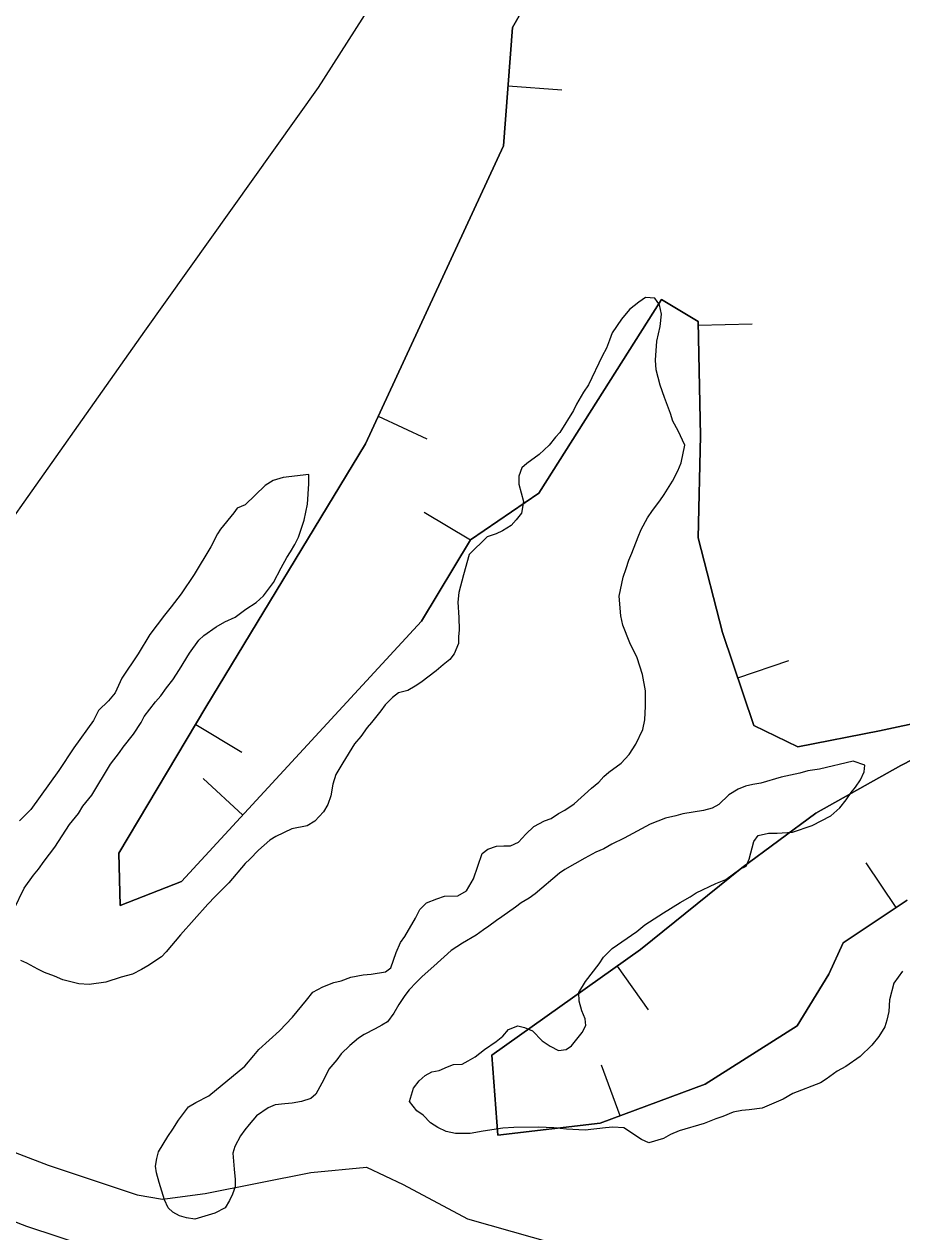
# Model space of a CAD drawing. Extents: x 3177185 to 3215018, y 812988 to 838321.
# Drawn here: x 3198044 to 3198452, y 827329 to 827891 of the extents above; entities that cross this region are included whole.
import ezdxf

# ---------------------------------------------------------------- set-up
doc = ezdxf.new("R2010")
doc.units = 0
for name, color, linetype in [('V-BORW-LINE', 7, 'Continuous'), ('V-LEVE-TOET', 7, 'Continuous'), ('V-ROAD-CNTR', 7, 'Continuous'), ('V-SITE-VEGE', 7, 'Continuous')]:
    doc.layers.add(name, color=color, linetype=linetype)

msp = doc.modelspace()

# ---------------------------------------------------------------- linework, layer by layer
at = {"layer": 'V-BORW-LINE'}
for p, q in [((3198269.02, 827862.37), (3198293.95, 827860.44)), ((3198269.02, 827862.37), (3198293.95, 827860.44)), ((3198357.43, 827751.11), (3198382.43, 827751.65)), ((3198357.43, 827751.11), (3198382.43, 827751.65)), ((3198208.62, 827708.68), (3198231.3, 827698.18)), ((3198208.62, 827708.68), (3198231.3, 827698.18)), ((3198251.5, 827651.07), (3198230.07, 827663.95)), ((3198251.5, 827651.07), (3198230.07, 827663.95)), ((3198375.79, 827587.13), (3198399.47, 827595.13)), ((3198375.79, 827587.13), (3198399.47, 827595.13)), ((3198123.83, 827565.37), (3198145.29, 827552.55)), ((3198123.83, 827565.37), (3198145.29, 827552.55)), ((3198145.7, 827523.26), (3198127.32, 827540.21)), ((3198145.7, 827523.26), (3198127.32, 827540.21)), ((3198449.36, 827480.22), (3198435.52, 827501.05)), ((3198449.36, 827480.22), (3198435.52, 827501.05)), ((3198319.7, 827452.99), (3198334.17, 827432.61)), ((3198319.7, 827452.99), (3198334.17, 827432.61)), ((3198321.09, 827383.43), (3198312.42, 827406.88)), ((3198321.09, 827383.43), (3198312.42, 827406.88))]:
    msp.add_line(p, q, dxfattribs=at)
for points in [[(3198484.49, 827571.6), (3198441.69, 827562.4), (3198403.75, 827555.01), (3198383.29, 827564.94), (3198368.68, 827608.16), (3198357.4, 827652.21), (3198358.54, 827699.65), (3198357.4, 827752.72), (3198340.41, 827762.92), (3198283.27, 827672.93), (3198251.56, 827651.17), (3198228.85, 827613.38), (3198117.24, 827492.41), (3198088.79, 827481.19), (3198088.05, 827505.47), (3198128.6, 827573.35), (3198202.68, 827695.87), (3198266.86, 827834.48), (3198271.13, 827889.48), (3198311.12, 827959.59)], [(3198484.49, 827571.6), (3198441.69, 827562.4), (3198403.75, 827555.01), (3198383.29, 827564.94), (3198368.68, 827608.16), (3198357.4, 827652.21), (3198358.54, 827699.65), (3198357.4, 827752.72), (3198340.41, 827762.92), (3198283.27, 827672.93), (3198251.56, 827651.17), (3198228.85, 827613.38), (3198117.24, 827492.41), (3198088.79, 827481.19), (3198088.05, 827505.47), (3198128.6, 827573.35), (3198202.68, 827695.87), (3198266.86, 827834.48), (3198271.13, 827889.48), (3198311.12, 827959.59)], [(3198311.12, 827959.59), (3198271.13, 827889.48), (3198266.86, 827834.48), (3198202.68, 827695.87), (3198128.6, 827573.35), (3198088.05, 827505.47), (3198088.79, 827481.19), (3198117.24, 827492.41), (3198228.85, 827613.38), (3198251.56, 827651.17), (3198283.27, 827672.93), (3198340.41, 827762.92), (3198357.4, 827752.72), (3198358.54, 827699.65), (3198357.4, 827652.21), (3198368.68, 827608.16), (3198383.29, 827564.94), (3198403.75, 827555.01), (3198441.69, 827562.4), (3198484.49, 827571.6)], [(3198454.54, 827483.67), (3198424.71, 827463.85), (3198418.04, 827449.22), (3198403.39, 827425.23), (3198360.64, 827398.07), (3198311.8, 827379.99), (3198264.28, 827374.33), (3198261.46, 827411.65), (3198330.58, 827460.72), (3198377.7, 827498.7), (3198412.05, 827524.06), (3198451.6, 827546.3), (3198475.12, 827558.36)], [(3198454.54, 827483.67), (3198424.71, 827463.85), (3198418.04, 827449.22), (3198403.39, 827425.23), (3198360.64, 827398.07), (3198311.8, 827379.99), (3198264.28, 827374.33), (3198261.46, 827411.65), (3198330.58, 827460.72), (3198377.7, 827498.7), (3198412.05, 827524.06), (3198451.6, 827546.3), (3198475.12, 827558.36)], [(3198475.12, 827558.36), (3198451.6, 827546.3), (3198412.05, 827524.06), (3198377.7, 827498.7), (3198330.58, 827460.72), (3198261.46, 827411.65), (3198264.28, 827374.33), (3198311.8, 827379.99), (3198360.64, 827398.07), (3198403.39, 827425.23), (3198418.04, 827449.22), (3198424.71, 827463.85), (3198454.54, 827483.67)]]:
    msp.add_lwpolyline(points, dxfattribs=at)
at = {"layer": 'V-LEVE-TOET'}
msp.add_lwpolyline([(3197778.87, 827293.48), (3197824.81, 827352.1), (3197903.41, 827450.23), (3197937.53, 827504.9), (3197966.89, 827553.53), (3198006.46, 827615.57), (3198100.15, 827748.3), (3198180.89, 827861.58), (3198228.65, 827936.36), (3198378.5, 828140.1), (3198532.12, 828352.91), (3198657.51, 828532.57), (3198872.51, 828837.58), (3199098.78, 829163.39)], dxfattribs=at)
at = {"layer": 'V-ROAD-CNTR'}
for points in [[(3197780.14, 827312.23), (3197806.22, 827332.18), (3197821.58, 827338.78), (3197847.87, 827347.43), (3197901.86, 827367.08), (3197929.69, 827376.48), (3197973.92, 827384.6), (3198013.08, 827376.6), (3198055.3, 827360.37), (3198096.67, 827346.71), (3198108.45, 827344.6), (3198128.18, 827347.19), (3198177.28, 827357.07), (3198203.19, 827359.53), (3198220.27, 827351.43), (3198250.1, 827335.56), (3198341.35, 827309.61)], [(3197857.69, 827319.08), (3197911.79, 827338.77), (3197937.24, 827347.36), (3197973.61, 827354.04), (3198004.64, 827347.7), (3198045.21, 827332.11), (3198089.28, 827317.56)]]:
    msp.add_lwpolyline(points, dxfattribs=at)
at = {"layer": 'V-SITE-VEGE'}
for points in [[(3198326.57, 827644.96), (3198329.48, 827652.65), (3198330.93, 827656.06), (3198333.83, 827661.46), (3198336.14, 827664.87), (3198339.6, 827669.41), (3198341.62, 827672.25), (3198345.38, 827678.5), (3198347.99, 827683.33), (3198349.44, 827687.03), (3198351.22, 827695.3), (3198348.13, 827701.89), (3198345.6, 827706.48), (3198344.48, 827709.91), (3198341.68, 827717.36), (3198339.73, 827723.08), (3198337.79, 827730.23), (3198337.54, 827734.8), (3198338.18, 827743.65), (3198339.66, 827750.48), (3198340.27, 827756.19), (3198339.45, 827760.48), (3198337.19, 827763.64), (3198332.9, 827763.96), (3198329.75, 827761.7), (3198325.44, 827758.3), (3198321.7, 827753.76), (3198317.36, 827747.52), (3198316.2, 827744.1), (3198314.74, 827740.4), (3198312.71, 827736.7), (3198306.33, 827723.34), (3198304.02, 827719.93), (3198300.84, 827714.24), (3198299.39, 827711.4), (3198293.03, 827701.17), (3198291.01, 827698.9), (3198288.13, 827695.22), (3198283.53, 827690.97), (3198277.79, 827686.73), (3198275.49, 827684.75), (3198274.03, 827680.76), (3198274, 827677.05), (3198276.22, 827669.04), (3198275.33, 827663.62), (3198272.73, 827660.5), (3198270.43, 827657.96), (3198266.41, 827655.42), (3198263.55, 827654.01), (3198259.25, 827652.61), (3198250.91, 827644.4), (3198248.27, 827635), (3198246.21, 827626.74), (3198245.6, 827622.17), (3198246.12, 827615.04), (3198246.36, 827609.32), (3198246.05, 827606.18), (3198246.02, 827603.04), (3198243.99, 827598.21), (3198241.97, 827595.65), (3198238.81, 827593.11), (3198235.65, 827590.28), (3198228.47, 827584.91), (3198225.89, 827583.22), (3198222.45, 827581.24), (3198218.16, 827580.14), (3198215.29, 827577.87), (3198211.83, 827574.47), (3198209.81, 827571.64), (3198205.49, 827566.24), (3198203.47, 827563.98), (3198200.58, 827559.72), (3198197.7, 827556.31), (3198192.21, 827547.51), (3198189.03, 827542.1), (3198187.57, 827537.55), (3198186.67, 827532.13), (3198185.21, 827528.15), (3198183.19, 827524.74), (3198179.16, 827520.48), (3198175.71, 827518.23), (3198168.57, 827516.86), (3198161.12, 827513.2), (3198158.25, 827511.51), (3198153.08, 827506.98), (3198149.04, 827502.73), (3198146.75, 827500.75), (3198139.26, 827491.68), (3198132.93, 827485.44), (3198129.47, 827481.76), (3198116.8, 827467.58), (3198110.17, 827459.64), (3198107.87, 827457.37), (3198101.56, 827453.14), (3198098.69, 827451.45), (3198094.39, 827449.2), (3198089.24, 827447.81), (3198082.09, 827445.58), (3198074.37, 827444.5), (3198069.52, 827444.82), (3198062.11, 827446.59)], [(3198039.24, 827479.31), (3198044.17, 827489.27), (3198048.5, 827495.23), (3198050.81, 827498.07), (3198053.4, 827501.76), (3198058.31, 827508.29), (3198065.24, 827518.79), (3198069.28, 827523.9), (3198071.3, 827527.31), (3198075.62, 827532.42), (3198084.3, 827546.91), (3198088.34, 827552.3), (3198090.07, 827554.86), (3198094.97, 827560.82), (3198098.43, 827566.21), (3198099.89, 827569.06), (3198105.08, 827575.87), (3198107.67, 827578.7), (3198110.26, 827582.39), (3198113.15, 827586.08), (3198116.32, 827590.91), (3198120.95, 827598.58), (3198125.28, 827604.54), (3198127.58, 827606.81), (3198133.32, 827610.77), (3198137.33, 827613.02), (3198142.21, 827615.26), (3198147.08, 827618.94), (3198151.96, 827622.04), (3198155.41, 827625.15), (3198160.03, 827631.4), (3198163.51, 827638.22), (3198166.11, 827643.06), (3198167.85, 827645.61), (3198169.87, 827649.02), (3198171.61, 827652.43), (3198174.24, 827660.41), (3198175.73, 827667.82), (3198176.37, 827677.23), (3198176.4, 827681.66), (3198164.42, 827680.24), (3198159.86, 827678.76), (3198156.05, 827676.52), (3198146.89, 827667.49), (3198143.09, 827666.01), (3198141.56, 827663.75), (3198135.43, 827656.22), (3198133.9, 827653.96), (3198130.82, 827647.92), (3198123.14, 827635.1), (3198117, 827626.06), (3198112.42, 827620.03), (3198109.35, 827616.27), (3198102.46, 827607.23), (3198097.08, 827598.18), (3198089.42, 827586.87), (3198086.33, 827580.08), (3198083.27, 827576.31), (3198078.69, 827571.8), (3198076.38, 827567.27), (3198067.19, 827554.46), (3198060.28, 827543.91), (3198047.25, 827525.83), (3198041.91, 827520.56)], [(3198191.46, 827412.2), (3198189.44, 827409.35), (3198185.69, 827405.1), (3198183.37, 827400.27), (3198179.61, 827393.44), (3198177.31, 827391.46), (3198173.02, 827390.07), (3198168.73, 827389.25), (3198165.3, 827388.99), (3198160.73, 827388.45), (3198157.58, 827387.05), (3198152.12, 827383.38), (3198148.67, 827379.41), (3198146.65, 827376.85), (3198144.63, 827374.02), (3198142.02, 827369.18), (3198141.14, 827366.05), (3198141.66, 827358.62), (3198142.19, 827353.77), (3198142.16, 827350.34), (3198141, 827346.92), (3198139.54, 827344.08), (3198137.52, 827340.67), (3198132.65, 827338.14), (3198123.49, 827335.36), (3198119.5, 827335.96), (3198116.37, 827336.84), (3198113.24, 827338.57), (3198110.97, 827340.59), (3198109.29, 827344.31), (3198106.78, 827352.33), (3198105.68, 827356.9), (3198105.13, 827360.04), (3198105.72, 827363.47), (3198106.6, 827366.6), (3198110.94, 827373.7), (3198113.25, 827377.11), (3198115.85, 827381.37), (3198120.47, 827387.62), (3198123.91, 827389.59), (3198129.93, 827392.69), (3198146.59, 827406.54), (3198150.91, 827411.36), (3198153.22, 827414.2), (3198162.71, 827422.98), (3198168.75, 827429.21), (3198175.38, 827437.16), (3198178.26, 827440.84), (3198182.85, 827443.38), (3198188, 827445.34), (3198191.43, 827446.17), (3198196.01, 827447.84), (3198201.73, 827448.94), (3198205.44, 827449.2), (3198212.02, 827450.29), (3198214.6, 827452.27), (3198216.94, 827459.39), (3198218.97, 827463.94), (3198221, 827466.78), (3198225.92, 827475.31), (3198227.94, 827479.29), (3198231.11, 827482.4), (3198235.98, 827484.36), (3198239.41, 827485.48), (3198245.69, 827485.72), (3198249.71, 827487.97), (3198252.89, 827493.65), (3198256.98, 827505.33), (3198259.56, 827507.31), (3198263.57, 827508.7), (3198267, 827508.96), (3198270.14, 827508.94), (3198273.86, 827510.62), (3198277.31, 827514.31), (3198281.05, 827517.99), (3198285.93, 827520.52), (3198289.08, 827521.64), (3198292.52, 827523.9), (3198295.39, 827525.58), (3198299.69, 827528.41), (3198307.74, 827535.77), (3198311.19, 827538.59), (3198313.49, 827541.15), (3198315.79, 827543.13), (3198321.53, 827547.36), (3198325.27, 827551.33), (3198328.45, 827556.16), (3198331.65, 827562.99), (3198332.54, 827567.55), (3198332.87, 827573.83), (3198332.93, 827580.96), (3198331.56, 827588.68), (3198329.05, 827596.41), (3198325.68, 827603.29), (3198322.31, 827611.59), (3198321.49, 827615.88), (3198320.7, 827625.02), (3198322.48, 827633.86), (3198323.94, 827637.84), (3198325.12, 827641.83), (3198326.57, 827644.96)], [(3198240.8, 827406.11), (3198243.66, 827407.22), (3198247.66, 827407.48), (3198250.52, 827408.89), (3198253.68, 827410.86), (3198257.99, 827414.25), (3198263.44, 827417.92), (3198266.6, 827420.47), (3198269.19, 827423.59), (3198273.49, 827425.27), (3198276.62, 827424.38), (3198280.32, 827422.93), (3198284.85, 827418.33), (3198288.54, 827415.73), (3198292.53, 827413.7), (3198295.96, 827414.24), (3198298.54, 827415.94), (3198303.44, 827422.18), (3198305.18, 827425.31), (3198304.91, 827428.45), (3198303.23, 827432.17), (3198302.12, 827436.75), (3198301.87, 827440.75), (3198305.05, 827445.86), (3198311.39, 827454.09), (3198313.42, 827457.22), (3198317.44, 827461.18), (3198328.92, 827469.09), (3198332.66, 827472.2), (3198341.27, 827477.84), (3198349.01, 827482.64), (3198353.6, 827485.17), (3198356.47, 827487.15), (3198365.64, 827491.36), (3198370.22, 827493.32), (3198376.82, 827498.12), (3198379.69, 827499.53), (3198381.14, 827502.66), (3198383.2, 827510.92), (3198385.22, 827513.76), (3198390.08, 827514.86), (3198394.08, 827514.83), (3198401.22, 827515.35), (3198410.38, 827518.42), (3198418.98, 827522.92), (3198423.29, 827526.6), (3198426.17, 827530.29), (3198428.48, 827533.69), (3198430.5, 827536.25), (3198432.81, 827539.66), (3198434.55, 827543.35), (3198434.86, 827546.49), (3198429.45, 827548.25), (3198413.72, 827544.66), (3198408.29, 827543.84), (3198404.57, 827542.73), (3198395.99, 827540.8), (3198386.55, 827538.01), (3198382.83, 827537.47), (3198379.4, 827536.64), (3198375.97, 827535.24), (3198371.67, 827532.71), (3198367.06, 827528.17), (3198363.91, 827526.48), (3198359.9, 827525.37), (3198350.18, 827523.74), (3198347.04, 827522.9), (3198342.18, 827521.8), (3198335.02, 827519), (3198322.98, 827512.53), (3198317.25, 827509.72), (3198313.52, 827507.46), (3198309.8, 827506.06), (3198304.64, 827503.25), (3198295.46, 827497.89), (3198292.88, 827496.2), (3198281.67, 827486.58), (3198278.8, 827484.6), (3198275.07, 827482.35), (3198272.48, 827480.37), (3198266.17, 827475.85), (3198263.59, 827474.16), (3198260.14, 827471.61), (3198257.56, 827469.92), (3198254.12, 827467.38), (3198247.81, 827463.72), (3198242.64, 827460.33), (3198234.59, 827452.97), (3198229.13, 827448.16), (3198226.25, 827445.33), (3198223.09, 827441.93), (3198221.07, 827439.37), (3198218.18, 827435.11), (3198215.87, 827431.13), (3198212.98, 827427.16), (3198210.4, 827425.47), (3198207.25, 827423.78), (3198202.09, 827421.25), (3198199.51, 827419.56), (3198195.48, 827416.16), (3198191.46, 827412.2)], [(3198062.11, 827446.59), (3198058.13, 827448.34), (3198053.58, 827450.08), (3198050.44, 827451.54), (3198045.33, 827454.43), (3198042.49, 827455.59)], [(3198452.39, 827450.72), (3198448.35, 827445.04), (3198446.3, 827437.35), (3198445.97, 827431.93), (3198445.08, 827427.94), (3198444.2, 827424.81), (3198441.31, 827420.26), (3198438.14, 827416.29), (3198432.68, 827410.91), (3198426.07, 827406.39), (3198422.06, 827404.14), (3198416.89, 827400.47), (3198414.31, 827398.77), (3198401.42, 827393.73), (3198396.84, 827391.2), (3198392.54, 827389.23), (3198387.1, 827386.99), (3198381.1, 827386.18), (3198377.67, 827385.93), (3198373.67, 827385.1), (3198368.8, 827383.14), (3198365.65, 827382.02), (3198360.21, 827379.78), (3198348.48, 827376.44), (3198344.47, 827374.76), (3198341.31, 827372.79), (3198334.45, 827370.84), (3198331.03, 827372.3), (3198322.79, 827377.78), (3198317.66, 827378.11), (3198314.23, 827377.85), (3198304.8, 827376.78), (3198296.24, 827377.13), (3198290.25, 827377.75), (3198283.12, 827378.08), (3198271.7, 827377.89), (3198266.56, 827377.65), (3198257.41, 827376.29), (3198251.41, 827375.19), (3198244.56, 827375.24), (3198240.28, 827376.13), (3198236.3, 827377.88), (3198232.89, 827380.19), (3198229.49, 827383.64), (3198226.65, 827385.66), (3198223.26, 827389.97), (3198225.02, 827396.23), (3198227.62, 827399.64), (3198230.49, 827402.19), (3198233.64, 827403.88), (3198237.07, 827404.42), (3198240.8, 827406.11)]]:
    msp.add_lwpolyline(points, dxfattribs=at)

doc.saveas('drawing.dxf')
